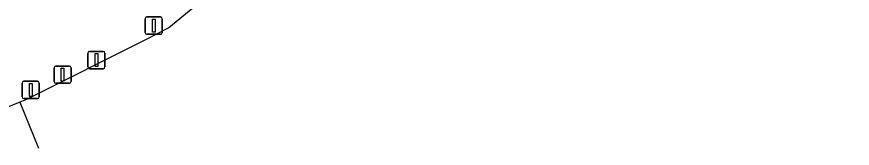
# Model space of a CAD drawing. Extents: x 162186 to 163152, y 385513 to 386513.
# Drawn here: x 162915.96 to 162964.28, y 386215.62 to 386223.23 of the extents above; entities that cross this region are included whole.
import ezdxf

# ---------------------------------------------------------------- set-up
doc = ezdxf.new("R2010")
doc.units = 0
doc.layers.add('IMGEO_Afsluitpaal', color=7, linetype='Continuous')
doc.layers.add('IMGEO_Rijbaan_lokaal_open', color=7, linetype='Continuous')

msp = doc.modelspace()

# ---------------------------------------------------------------- linework, layer by layer
at = {"layer": 'IMGEO_Afsluitpaal'}
for p, q in [((162923.389, 386222.314), (162923.389, 386223.114)), ((162923.389, 386223.114), (162923.389, 386222.314)), ((162923.489, 386223.214), (162924.279, 386223.214)), ((162924.279, 386223.214), (162923.489, 386223.214)), ((162924.379, 386223.114), (162924.379, 386222.314)), ((162924.379, 386222.314), (162924.379, 386223.114)), ((162924.279, 386222.214), (162923.489, 386222.214)), ((162923.489, 386222.214), (162924.279, 386222.214)), ((162920.173, 386221.224), (162920.963, 386221.224)), ((162920.963, 386221.224), (162920.173, 386221.224)), ((162920.073, 386220.324), (162920.073, 386221.124)), ((162920.073, 386221.124), (162920.073, 386220.324)), ((162921.063, 386221.124), (162921.063, 386220.324)), ((162921.063, 386220.324), (162921.063, 386221.124)), ((162918.119, 386219.476), (162918.119, 386220.276)), ((162918.119, 386220.276), (162918.119, 386219.476)), ((162918.219, 386220.376), (162919.009, 386220.376)), ((162919.009, 386220.376), (162918.219, 386220.376)), ((162919.109, 386220.276), (162919.109, 386219.476)), ((162919.109, 386219.476), (162919.109, 386220.276)), ((162920.963, 386220.224), (162920.173, 386220.224)), ((162920.173, 386220.224), (162920.963, 386220.224)), ((162916.276, 386218.592), (162916.276, 386219.392)), ((162916.276, 386219.392), (162916.276, 386218.592)), ((162916.376, 386219.492), (162917.166, 386219.492)), ((162917.166, 386219.492), (162916.376, 386219.492)), ((162917.266, 386219.392), (162917.266, 386218.592)), ((162917.266, 386218.592), (162917.266, 386219.392)), ((162919.009, 386219.376), (162918.219, 386219.376)), ((162918.219, 386219.376), (162919.009, 386219.376)), ((162917.166, 386218.492), (162916.376, 386218.492)), ((162916.376, 386218.492), (162917.166, 386218.492))]:
    msp.add_line(p, q, dxfattribs=at)
for points in [[(162923.809, 386223.089), (162923.959, 386223.089), (162923.959, 386222.339), (162923.809, 386222.339), (162923.809, 386223.089)], [(162920.493, 386221.099), (162920.643, 386221.099), (162920.643, 386220.349), (162920.493, 386220.349), (162920.493, 386221.099)], [(162918.539, 386220.251), (162918.689, 386220.251), (162918.689, 386219.501), (162918.539, 386219.501), (162918.539, 386220.251)], [(162916.696, 386219.367), (162916.846, 386219.367), (162916.846, 386218.617), (162916.696, 386218.617), (162916.696, 386219.367)]]:
    msp.add_lwpolyline(points, dxfattribs=at)
for centre, start, end in [((162923.489, 386223.114), 90, 180), ((162923.489, 386223.114), 90, 180), ((162924.279, 386223.114), 0, 90), ((162924.279, 386223.114), 360, 90), ((162923.489, 386222.314), 180, 270), ((162923.489, 386222.314), 180, 270), ((162924.279, 386222.314), 270, 0), ((162924.279, 386222.314), 270, 0), ((162920.173, 386221.124), 90, 180), ((162920.173, 386221.124), 90, 180), ((162920.963, 386221.124), 0, 90), ((162920.963, 386221.124), 360, 90), ((162918.219, 386220.276), 90, 180), ((162918.219, 386220.276), 90, 180), ((162919.009, 386220.276), 0, 90), ((162919.009, 386220.276), 360, 90), ((162920.173, 386220.324), 180, 270), ((162920.173, 386220.324), 180, 270), ((162920.963, 386220.324), 270, 0), ((162920.963, 386220.324), 270, 0), ((162916.376, 386219.392), 90, 180), ((162916.376, 386219.392), 90, 180), ((162917.166, 386219.392), 0, 90), ((162917.166, 386219.392), 360, 90), ((162918.219, 386219.476), 180, 270), ((162918.219, 386219.476), 180, 270), ((162919.009, 386219.476), 270, 0), ((162919.009, 386219.476), 270, 0), ((162916.376, 386218.592), 180, 270), ((162916.376, 386218.592), 180, 270), ((162917.166, 386218.592), 270, 0), ((162917.166, 386218.592), 270, 0)]:
    msp.add_arc(centre, 0.1, start, end, dxfattribs=at)
at = {"layer": 'IMGEO_Rijbaan_lokaal_open'}
for points in [[(162964.276, 386262.048), (162952.394, 386250), (162932.759, 386230.18), (162927.329, 386224.699), (162924.767, 386222.581), (162923.413, 386221.9), (162916.535, 386218.443), (162916.133, 386218.279)], [(162916.133, 386218.279), (162912.544, 386216.816), (162910.611, 386216.36), (162909.453, 386216.157), (162908.947, 386216.068)], [(162916.133, 386218.279), (162917.231, 386215.618)]]:
    msp.add_lwpolyline(points, dxfattribs=at)

doc.saveas('drawing.dxf')
